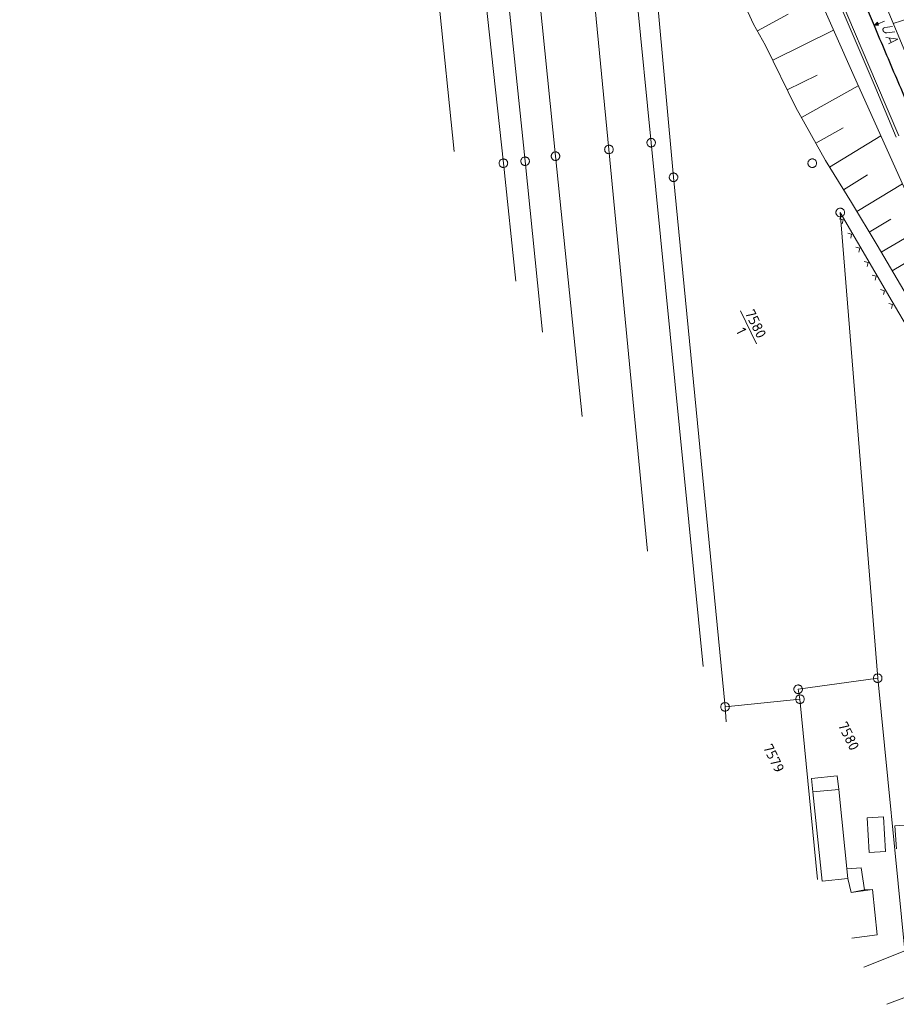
# Model space of a CAD drawing. Header units: metres. Extents: x 3425540 to 3446143, y 5432760 to 5444637.
# Tile 265 of 656: x 3440458 to 3440611, y 5438508 to 5438680. Entities that reach past the tile are written whole.
import ezdxf
from ezdxf.enums import TextEntityAlignment as Align

# ---------------------------------------------------------------- set-up
doc = ezdxf.new("R2010")
doc.units = ezdxf.units.M
for name, color, linetype, lineweight in [('B_Bestand', 9, 'Continuous', 18), ('B_Böschung', 9, 'Continuous', 18), ('B_Flurgrenzen', 9, 'Continuous', 18), ('B_Gleisachse', 9, 'Continuous', 25), ('Bestand Kabeltröge', 9, 'Continuous', 18)]:
    doc.layers.add(name, color=color, linetype=linetype, lineweight=lineweight)
doc.styles.get("Standard").update_dxf_attribs({"font": 'isocpeur.ttf'})

msp = doc.modelspace()

# ---------------------------------------------------------------- linework, layer by layer
at = {"layer": 'B_Bestand'}
for p, q in [((3440609.92, 5438676.94), (3440610.26, 5438676.14)), ((3440601.89, 5438645.21), (3440601.2, 5438645.39)), ((3440601.36, 5438646.51), (3440607.41, 5438636.14)), ((3440601.71, 5438644.53), (3440601.89, 5438645.21)), ((3440603.35, 5438642.7), (3440602.67, 5438642.88)), ((3440603.18, 5438642.01), (3440603.35, 5438642.7)), ((3440604.76, 5438640.3), (3440604.07, 5438640.48)), ((3440604.58, 5438639.61), (3440604.76, 5438640.3)), ((3440606.23, 5438637.78), (3440605.54, 5438637.96)), ((3440606.05, 5438637.1), (3440606.23, 5438637.78)), ((3440607.63, 5438635.38), (3440606.94, 5438635.56)), ((3440607.41, 5438636.14), (3440610.44, 5438630.96)), ((3440607.45, 5438634.7), (3440607.63, 5438635.38)), ((3440609.1, 5438632.87), (3440608.41, 5438633.05)), ((3440608.92, 5438632.19), (3440609.1, 5438632.87)), ((3440610.5, 5438630.47), (3440609.81, 5438630.65)), ((3440610.32, 5438629.79), (3440610.5, 5438630.47)), ((3440610.44, 5438630.96), (3440613.47, 5438625.78)), ((3440605.03, 5438532.23), (3440602.51, 5438532.08))]:
    msp.add_line(p, q, dxfattribs=at)
for points in [[(3440609.09, 5438679.88), (3440607.95, 5438679.4)], [(3440607.84, 5438679.66), (3440607.25, 5438679.1), (3440608.06, 5438679.14), (3440607.84, 5438679.66)], [(3440608, 5438679.18), (3440607.83, 5438679.59), (3440607.33, 5438679.14), (3440608, 5438679.18)], [(3440607.94, 5438679.22), (3440607.82, 5438679.51), (3440607.42, 5438679.18), (3440607.94, 5438679.22)], [(3440607.88, 5438679.27), (3440607.8, 5438679.44), (3440607.51, 5438679.21), (3440607.88, 5438679.27)], [(3440607.82, 5438679.3), (3440607.79, 5438679.37), (3440607.6, 5438679.25), (3440607.82, 5438679.3)], [(3440610.86, 5438678.01), (3440609.5, 5438677.81), (3440609.44, 5438677.82), (3440609.37, 5438677.82), (3440609.27, 5438677.84), (3440609.22, 5438677.86), (3440609.11, 5438677.91), (3440609.04, 5438677.94), (3440609, 5438677.98), (3440608.92, 5438678.06), (3440608.88, 5438678.1), (3440608.83, 5438678.2), (3440608.8, 5438678.3), (3440608.79, 5438678.39), (3440608.8, 5438678.45), (3440608.83, 5438678.55), (3440608.87, 5438678.61), (3440608.94, 5438678.67), (3440608.99, 5438678.69), (3440609.11, 5438678.73), (3440610.48, 5438678.92)], [(3440609.33, 5438677.02), (3440611.41, 5438676.72), (3440609.8, 5438675.91)], [(3440600.84, 5438548.28), (3440596.36, 5438547.82), (3440596.6, 5438545.46)], [(3440601.09, 5438545.92), (3440600.84, 5438548.28)], [(3440602.69, 5438530.36), (3440601.09, 5438545.92), (3440596.6, 5438545.46)], [(3440596.6, 5438545.46), (3440598.2, 5438529.9), (3440602.69, 5438530.36)], [(3440609.26, 5438535.09), (3440608.9, 5438541.12), (3440606.05, 5438540.95)], [(3440606.05, 5438540.95), (3440606.41, 5438534.92), (3440609.26, 5438535.09)], [(3440614.96, 5438539.87), (3440610.88, 5438539.54), (3440611.2, 5438535.57)], [(3440602.51, 5438532.08), (3440602.69, 5438530.36), (3440603.28, 5438527.94), (3440605.61, 5438528.38), (3440605.03, 5438532.23)], [(3440603.36, 5438519.95), (3440607.79, 5438520.53), (3440606.99, 5438528.45), (3440603.28, 5438527.94)], [(3440605.61, 5438528.38), (3440606.99, 5438528.45)]]:
    msp.add_lwpolyline(points, dxfattribs=at)
at = {"layer": 'B_Böschung'}
for p, q in [((3440622.2, 5438683.25), (3440610.6, 5438679.47)), ((3440586.91, 5438678.15), (3440592.28, 5438681.11)), ((3440589.59, 5438673.05), (3440600.21, 5438678.27)), ((3440592.13, 5438667.88), (3440597.33, 5438670.46)), ((3440594.61, 5438663.07), (3440604.51, 5438668.59)), ((3440597.1, 5438658.6), (3440601.85, 5438661.28)), ((3440599.51, 5438654.4), (3440608.43, 5438659.89)), ((3440601.94, 5438650.47), (3440606.14, 5438653.05)), ((3440604.23, 5438646.7), (3440612.21, 5438651.5)), ((3440606.41, 5438643.07), (3440610.2, 5438645.35)), ((3440608.5, 5438639.58), (3440615.75, 5438643.84)), ((3440610.41, 5438636.33), (3440613.86, 5438638.36))]:
    msp.add_line(p, q, dxfattribs=at)
for points in [[(3440542.45, 5438839.35), (3440552.73, 5438817.41), (3440576.9, 5438760.3), (3440594.4, 5438718.44), (3440614.64, 5438669.75), (3440635.02, 5438622.12)], [(3440642.6, 5438580.68), (3440639.83, 5438588.6), (3440638.01, 5438592.73), (3440636.95, 5438595.51), (3440635.7, 5438598.1), (3440634.07, 5438601.46), (3440632.63, 5438604.53), (3440630.43, 5438609.34), (3440628.71, 5438613.33), (3440624.87, 5438622.35), (3440621.8, 5438629.46), (3440616.9, 5438641.36), (3440612.97, 5438649.81), (3440603.77, 5438670.22), (3440597.15, 5438685.2), (3440589.58, 5438702.15), (3440573.75, 5438738.96), (3440567.03, 5438755.19), (3440557.82, 5438777.47), (3440543.06, 5438813.48), (3440538.45, 5438824.33), (3440533.9, 5438835.75)], [(3440642.42, 5438580.93), (3440634.66, 5438593.93), (3440632.26, 5438598.16), (3440629.74, 5438602.14), (3440627.21, 5438606.05), (3440623.12, 5438613.08), (3440619.09, 5438621.03), (3440614.17, 5438629.92), (3440607.8, 5438640.78), (3440603.32, 5438648.22), (3440598.8, 5438655.55), (3440593.63, 5438664.83), (3440588.33, 5438675.62), (3440586.26, 5438679.32), (3440581.4, 5438689.92)]]:
    msp.add_lwpolyline(points, dxfattribs=at)
at = {"layer": 'B_Flurgrenzen'}
for p, q in [((3440561.03, 5438657.49), (3440554.11, 5438728.27)), ((3440561.36, 5438729.25), (3440568.4, 5438658.67)), ((3440534.95, 5438726.19), (3440542.63, 5438655.09)), ((3440546.41, 5438655.44), (3440538.95, 5438726.98)), ((3440544.47, 5438727.52), (3440551.71, 5438656.32)), ((3440572.29, 5438652.64), (3440565.86, 5438723.05)), ((3440534.06, 5438657.14), (3440528.11, 5438715.65)), ((3440567.74, 5438587.45), (3440561.03, 5438657.49)), ((3440568.4, 5438658.67), (3440577.49, 5438567.34)), ((3440551.71, 5438656.32), (3440556.37, 5438610.93)), ((3440542.63, 5438655.09), (3440544.79, 5438634.51)), ((3440549.45, 5438625.64), (3440546.41, 5438655.44)), ((3440581.28, 5438560.3), (3440572.29, 5438652.64)), ((3440601.36, 5438646.51), (3440607.89, 5438565.3)), ((3440583.96, 5438629.35), (3440586.77, 5438623.61)), ((3440607.89, 5438565.3), (3440594.02, 5438563.37)), ((3440607.89, 5438565.3), (3440612.65, 5438517.76)), ((3440594.02, 5438563.37), (3440594.34, 5438561.64)), ((3440594.34, 5438561.64), (3440581.28, 5438560.3)), ((3440597.38, 5438530.22), (3440594.34, 5438561.64)), ((3440581.49, 5438557.7), (3440581.28, 5438560.3)), ((3440612.65, 5438517.76), (3440605.5, 5438514.94)), ((3440615.79, 5438510.82), (3440609.51, 5438508.44))]:
    msp.add_line(p, q, dxfattribs=at)
for points in [[(3440569.15, 5438658.67), (3440569.14, 5438658.76), (3440569.12, 5438658.85), (3440569.09, 5438658.95), (3440569.05, 5438659.03), (3440569, 5438659.11), (3440568.94, 5438659.18), (3440568.87, 5438659.25), (3440568.8, 5438659.3), (3440568.72, 5438659.35), (3440568.63, 5438659.38), (3440568.54, 5438659.4), (3440568.44, 5438659.41), (3440568.35, 5438659.41), (3440568.25, 5438659.4), (3440568.17, 5438659.38), (3440568.08, 5438659.35), (3440567.99, 5438659.3), (3440567.92, 5438659.25), (3440567.85, 5438659.18), (3440567.79, 5438659.11), (3440567.74, 5438659.03), (3440567.7, 5438658.95), (3440567.67, 5438658.85), (3440567.65, 5438658.76), (3440567.65, 5438658.67), (3440567.65, 5438658.57), (3440567.67, 5438658.49), (3440567.7, 5438658.39), (3440567.74, 5438658.31), (3440567.79, 5438658.23), (3440567.85, 5438658.15), (3440567.92, 5438658.09), (3440567.99, 5438658.04), (3440568.08, 5438657.99), (3440568.17, 5438657.96), (3440568.25, 5438657.94), (3440568.35, 5438657.92), (3440568.44, 5438657.92), (3440568.54, 5438657.94), (3440568.63, 5438657.96), (3440568.72, 5438657.99), (3440568.8, 5438658.04), (3440568.87, 5438658.09), (3440568.94, 5438658.15), (3440569, 5438658.23), (3440569.05, 5438658.31), (3440569.09, 5438658.39), (3440569.12, 5438658.49), (3440569.14, 5438658.57), (3440569.15, 5438658.67)], [(3440561.78, 5438657.49), (3440561.78, 5438657.59), (3440561.76, 5438657.68), (3440561.73, 5438657.77), (3440561.69, 5438657.85), (3440561.63, 5438657.93), (3440561.58, 5438658.01), (3440561.51, 5438658.07), (3440561.43, 5438658.13), (3440561.35, 5438658.17), (3440561.26, 5438658.2), (3440561.17, 5438658.23), (3440561.08, 5438658.24), (3440560.99, 5438658.24), (3440560.89, 5438658.23), (3440560.8, 5438658.2), (3440560.71, 5438658.17), (3440560.63, 5438658.13), (3440560.55, 5438658.07), (3440560.49, 5438658.01), (3440560.43, 5438657.93), (3440560.38, 5438657.85), (3440560.34, 5438657.77), (3440560.31, 5438657.68), (3440560.29, 5438657.59), (3440560.28, 5438657.49), (3440560.29, 5438657.4), (3440560.31, 5438657.31), (3440560.34, 5438657.22), (3440560.38, 5438657.13), (3440560.43, 5438657.06), (3440560.49, 5438656.98), (3440560.55, 5438656.92), (3440560.63, 5438656.86), (3440560.71, 5438656.82), (3440560.8, 5438656.79), (3440560.89, 5438656.76), (3440560.99, 5438656.75), (3440561.08, 5438656.75), (3440561.17, 5438656.76), (3440561.26, 5438656.79), (3440561.35, 5438656.82), (3440561.43, 5438656.86), (3440561.51, 5438656.92), (3440561.58, 5438656.98), (3440561.63, 5438657.06), (3440561.69, 5438657.13), (3440561.73, 5438657.22), (3440561.76, 5438657.31), (3440561.78, 5438657.4), (3440561.78, 5438657.49)], [(3440543.38, 5438655.09), (3440543.37, 5438655.18), (3440543.35, 5438655.27), (3440543.33, 5438655.37), (3440543.28, 5438655.45), (3440543.23, 5438655.53), (3440543.17, 5438655.6), (3440543.11, 5438655.67), (3440543.03, 5438655.72), (3440542.95, 5438655.77), (3440542.86, 5438655.8), (3440542.77, 5438655.82), (3440542.68, 5438655.83), (3440542.58, 5438655.83), (3440542.49, 5438655.82), (3440542.4, 5438655.8), (3440542.31, 5438655.77), (3440542.23, 5438655.72), (3440542.15, 5438655.67), (3440542.09, 5438655.6), (3440542.03, 5438655.53), (3440541.97, 5438655.45), (3440541.93, 5438655.37), (3440541.9, 5438655.27), (3440541.88, 5438655.18), (3440541.88, 5438655.09), (3440541.88, 5438655), (3440541.9, 5438654.91), (3440541.93, 5438654.81), (3440541.97, 5438654.73), (3440542.03, 5438654.65), (3440542.09, 5438654.58), (3440542.15, 5438654.51), (3440542.23, 5438654.46), (3440542.31, 5438654.41), (3440542.4, 5438654.38), (3440542.49, 5438654.36), (3440542.58, 5438654.35), (3440542.68, 5438654.35), (3440542.77, 5438654.36), (3440542.86, 5438654.38), (3440542.95, 5438654.41), (3440543.03, 5438654.46), (3440543.11, 5438654.51), (3440543.17, 5438654.58), (3440543.23, 5438654.65), (3440543.28, 5438654.73), (3440543.33, 5438654.81), (3440543.35, 5438654.91), (3440543.37, 5438655), (3440543.38, 5438655.09)], [(3440547.16, 5438655.44), (3440547.16, 5438655.53), (3440547.14, 5438655.62), (3440547.11, 5438655.72), (3440547.07, 5438655.8), (3440547.02, 5438655.88), (3440546.96, 5438655.95), (3440546.89, 5438656.02), (3440546.82, 5438656.07), (3440546.73, 5438656.12), (3440546.64, 5438656.15), (3440546.56, 5438656.17), (3440546.46, 5438656.18), (3440546.37, 5438656.18), (3440546.27, 5438656.17), (3440546.18, 5438656.15), (3440546.1, 5438656.12), (3440546.01, 5438656.07), (3440545.94, 5438656.02), (3440545.87, 5438655.95), (3440545.81, 5438655.88), (3440545.76, 5438655.8), (3440545.72, 5438655.72), (3440545.69, 5438655.62), (3440545.67, 5438655.53), (3440545.66, 5438655.44), (3440545.67, 5438655.35), (3440545.69, 5438655.26), (3440545.72, 5438655.16), (3440545.76, 5438655.08), (3440545.81, 5438655), (3440545.87, 5438654.93), (3440545.94, 5438654.86), (3440546.01, 5438654.81), (3440546.1, 5438654.76), (3440546.18, 5438654.73), (3440546.27, 5438654.71), (3440546.37, 5438654.7), (3440546.46, 5438654.7), (3440546.56, 5438654.71), (3440546.64, 5438654.73), (3440546.73, 5438654.76), (3440546.82, 5438654.81), (3440546.89, 5438654.86), (3440546.96, 5438654.93), (3440547.02, 5438655), (3440547.07, 5438655.08), (3440547.11, 5438655.16), (3440547.14, 5438655.26), (3440547.16, 5438655.35), (3440547.16, 5438655.44)], [(3440552.46, 5438656.32), (3440552.46, 5438656.42), (3440552.44, 5438656.5), (3440552.41, 5438656.6), (3440552.37, 5438656.68), (3440552.32, 5438656.76), (3440552.26, 5438656.84), (3440552.19, 5438656.9), (3440552.12, 5438656.95), (3440552.03, 5438657), (3440551.94, 5438657.03), (3440551.86, 5438657.05), (3440551.76, 5438657.07), (3440551.67, 5438657.07), (3440551.57, 5438657.05), (3440551.48, 5438657.03), (3440551.39, 5438657), (3440551.31, 5438656.95), (3440551.24, 5438656.9), (3440551.17, 5438656.84), (3440551.11, 5438656.76), (3440551.06, 5438656.68), (3440551.02, 5438656.6), (3440550.99, 5438656.5), (3440550.97, 5438656.42), (3440550.96, 5438656.32), (3440550.97, 5438656.23), (3440550.99, 5438656.14), (3440551.02, 5438656.04), (3440551.06, 5438655.96), (3440551.11, 5438655.88), (3440551.17, 5438655.81), (3440551.24, 5438655.74), (3440551.31, 5438655.69), (3440551.39, 5438655.64), (3440551.48, 5438655.61), (3440551.57, 5438655.59), (3440551.67, 5438655.58), (3440551.76, 5438655.58), (3440551.86, 5438655.59), (3440551.94, 5438655.61), (3440552.03, 5438655.64), (3440552.12, 5438655.69), (3440552.19, 5438655.74), (3440552.26, 5438655.81), (3440552.32, 5438655.88), (3440552.37, 5438655.96), (3440552.41, 5438656.04), (3440552.44, 5438656.14), (3440552.46, 5438656.23), (3440552.46, 5438656.32)], [(3440597.24, 5438655.1), (3440597.23, 5438655.19), (3440597.21, 5438655.28), (3440597.18, 5438655.37), (3440597.14, 5438655.46), (3440597.09, 5438655.53), (3440597.03, 5438655.61), (3440596.97, 5438655.67), (3440596.89, 5438655.73), (3440596.81, 5438655.77), (3440596.72, 5438655.8), (3440596.63, 5438655.83), (3440596.53, 5438655.84), (3440596.44, 5438655.84), (3440596.35, 5438655.83), (3440596.26, 5438655.8), (3440596.17, 5438655.77), (3440596.09, 5438655.73), (3440596.01, 5438655.67), (3440595.94, 5438655.61), (3440595.89, 5438655.53), (3440595.83, 5438655.46), (3440595.79, 5438655.37), (3440595.76, 5438655.28), (3440595.74, 5438655.19), (3440595.74, 5438655.1), (3440595.74, 5438655), (3440595.76, 5438654.91), (3440595.79, 5438654.82), (3440595.83, 5438654.74), (3440595.89, 5438654.66), (3440595.94, 5438654.58), (3440596.01, 5438654.52), (3440596.09, 5438654.46), (3440596.17, 5438654.42), (3440596.26, 5438654.39), (3440596.35, 5438654.36), (3440596.44, 5438654.35), (3440596.53, 5438654.35), (3440596.63, 5438654.36), (3440596.72, 5438654.39), (3440596.81, 5438654.42), (3440596.89, 5438654.46), (3440596.97, 5438654.52), (3440597.03, 5438654.58), (3440597.09, 5438654.66), (3440597.14, 5438654.74), (3440597.18, 5438654.82), (3440597.21, 5438654.91), (3440597.23, 5438655), (3440597.24, 5438655.1)], [(3440573.04, 5438652.64), (3440573.04, 5438652.74), (3440573.02, 5438652.83), (3440572.99, 5438652.92), (3440572.95, 5438653), (3440572.89, 5438653.08), (3440572.83, 5438653.16), (3440572.77, 5438653.22), (3440572.69, 5438653.27), (3440572.61, 5438653.32), (3440572.52, 5438653.35), (3440572.43, 5438653.37), (3440572.34, 5438653.39), (3440572.24, 5438653.39), (3440572.15, 5438653.37), (3440572.06, 5438653.35), (3440571.97, 5438653.32), (3440571.89, 5438653.27), (3440571.81, 5438653.22), (3440571.75, 5438653.16), (3440571.69, 5438653.08), (3440571.64, 5438653), (3440571.59, 5438652.92), (3440571.57, 5438652.83), (3440571.55, 5438652.74), (3440571.54, 5438652.64), (3440571.55, 5438652.55), (3440571.57, 5438652.46), (3440571.59, 5438652.36), (3440571.64, 5438652.28), (3440571.69, 5438652.21), (3440571.75, 5438652.13), (3440571.81, 5438652.06), (3440571.89, 5438652.01), (3440571.97, 5438651.96), (3440572.06, 5438651.93), (3440572.15, 5438651.91), (3440572.24, 5438651.9), (3440572.34, 5438651.9), (3440572.43, 5438651.91), (3440572.52, 5438651.93), (3440572.61, 5438651.96), (3440572.69, 5438652.01), (3440572.77, 5438652.06), (3440572.83, 5438652.13), (3440572.89, 5438652.21), (3440572.95, 5438652.28), (3440572.99, 5438652.36), (3440573.02, 5438652.46), (3440573.04, 5438652.55), (3440573.04, 5438652.64)], [(3440602.11, 5438646.51), (3440602.11, 5438646.6), (3440602.09, 5438646.69), (3440602.06, 5438646.78), (3440602.02, 5438646.87), (3440601.96, 5438646.94), (3440601.91, 5438647.02), (3440601.84, 5438647.09), (3440601.76, 5438647.14), (3440601.68, 5438647.19), (3440601.59, 5438647.22), (3440601.5, 5438647.24), (3440601.41, 5438647.25), (3440601.32, 5438647.25), (3440601.22, 5438647.24), (3440601.13, 5438647.22), (3440601.04, 5438647.19), (3440600.96, 5438647.14), (3440600.88, 5438647.09), (3440600.82, 5438647.02), (3440600.76, 5438646.94), (3440600.71, 5438646.87), (3440600.67, 5438646.78), (3440600.64, 5438646.69), (3440600.62, 5438646.6), (3440600.61, 5438646.51), (3440600.62, 5438646.41), (3440600.64, 5438646.32), (3440600.67, 5438646.23), (3440600.71, 5438646.15), (3440600.76, 5438646.07), (3440600.82, 5438645.99), (3440600.88, 5438645.93), (3440600.96, 5438645.87), (3440601.04, 5438645.83), (3440601.13, 5438645.8), (3440601.22, 5438645.77), (3440601.32, 5438645.76), (3440601.41, 5438645.76), (3440601.5, 5438645.77), (3440601.59, 5438645.8), (3440601.68, 5438645.83), (3440601.76, 5438645.87), (3440601.84, 5438645.93), (3440601.91, 5438645.99), (3440601.96, 5438646.07), (3440602.02, 5438646.15), (3440602.06, 5438646.23), (3440602.09, 5438646.32), (3440602.11, 5438646.41), (3440602.11, 5438646.51)], [(3440608.64, 5438565.3), (3440608.63, 5438565.39), (3440608.62, 5438565.48), (3440608.59, 5438565.57), (3440608.55, 5438565.66), (3440608.49, 5438565.73), (3440608.43, 5438565.81), (3440608.37, 5438565.88), (3440608.29, 5438565.93), (3440608.21, 5438565.98), (3440608.12, 5438566.01), (3440608.03, 5438566.03), (3440607.94, 5438566.04), (3440607.84, 5438566.04), (3440607.75, 5438566.03), (3440607.66, 5438566.01), (3440607.57, 5438565.98), (3440607.49, 5438565.93), (3440607.41, 5438565.88), (3440607.35, 5438565.81), (3440607.29, 5438565.73), (3440607.23, 5438565.66), (3440607.19, 5438565.57), (3440607.16, 5438565.48), (3440607.15, 5438565.39), (3440607.14, 5438565.3), (3440607.15, 5438565.2), (3440607.16, 5438565.11), (3440607.19, 5438565.02), (3440607.23, 5438564.94), (3440607.29, 5438564.86), (3440607.35, 5438564.78), (3440607.41, 5438564.72), (3440607.49, 5438564.66), (3440607.57, 5438564.62), (3440607.66, 5438564.59), (3440607.75, 5438564.56), (3440607.84, 5438564.55), (3440607.94, 5438564.55), (3440608.03, 5438564.56), (3440608.12, 5438564.59), (3440608.21, 5438564.62), (3440608.29, 5438564.66), (3440608.37, 5438564.72), (3440608.43, 5438564.78), (3440608.49, 5438564.86), (3440608.55, 5438564.94), (3440608.59, 5438565.02), (3440608.62, 5438565.11), (3440608.63, 5438565.2), (3440608.64, 5438565.3)], [(3440594.77, 5438563.37), (3440594.76, 5438563.47), (3440594.75, 5438563.55), (3440594.72, 5438563.65), (3440594.68, 5438563.73), (3440594.62, 5438563.81), (3440594.56, 5438563.89), (3440594.5, 5438563.95), (3440594.42, 5438564), (3440594.34, 5438564.05), (3440594.25, 5438564.08), (3440594.16, 5438564.1), (3440594.07, 5438564.12), (3440593.97, 5438564.12), (3440593.88, 5438564.1), (3440593.79, 5438564.08), (3440593.7, 5438564.05), (3440593.62, 5438564), (3440593.54, 5438563.95), (3440593.48, 5438563.89), (3440593.42, 5438563.81), (3440593.36, 5438563.73), (3440593.32, 5438563.65), (3440593.29, 5438563.55), (3440593.28, 5438563.47), (3440593.27, 5438563.37), (3440593.28, 5438563.28), (3440593.29, 5438563.19), (3440593.32, 5438563.09), (3440593.36, 5438563.01), (3440593.42, 5438562.93), (3440593.48, 5438562.86), (3440593.54, 5438562.79), (3440593.62, 5438562.74), (3440593.7, 5438562.69), (3440593.79, 5438562.66), (3440593.88, 5438562.64), (3440593.97, 5438562.63), (3440594.07, 5438562.63), (3440594.16, 5438562.64), (3440594.25, 5438562.66), (3440594.34, 5438562.69), (3440594.42, 5438562.74), (3440594.5, 5438562.79), (3440594.56, 5438562.86), (3440594.62, 5438562.93), (3440594.68, 5438563.01), (3440594.72, 5438563.09), (3440594.75, 5438563.19), (3440594.76, 5438563.28), (3440594.77, 5438563.37)], [(3440595.09, 5438561.64), (3440595.09, 5438561.73), (3440595.07, 5438561.82), (3440595.04, 5438561.92), (3440595, 5438562), (3440594.95, 5438562.08), (3440594.89, 5438562.15), (3440594.82, 5438562.22), (3440594.75, 5438562.27), (3440594.66, 5438562.32), (3440594.57, 5438562.35), (3440594.49, 5438562.37), (3440594.39, 5438562.38), (3440594.3, 5438562.38), (3440594.2, 5438562.37), (3440594.11, 5438562.35), (3440594.03, 5438562.32), (3440593.94, 5438562.27), (3440593.87, 5438562.22), (3440593.8, 5438562.15), (3440593.74, 5438562.08), (3440593.69, 5438562), (3440593.65, 5438561.92), (3440593.62, 5438561.82), (3440593.6, 5438561.73), (3440593.59, 5438561.64), (3440593.6, 5438561.54), (3440593.62, 5438561.46), (3440593.65, 5438561.36), (3440593.69, 5438561.28), (3440593.74, 5438561.2), (3440593.8, 5438561.12), (3440593.87, 5438561.06), (3440593.94, 5438561.01), (3440594.03, 5438560.96), (3440594.11, 5438560.93), (3440594.2, 5438560.91), (3440594.3, 5438560.89), (3440594.39, 5438560.89), (3440594.49, 5438560.91), (3440594.57, 5438560.93), (3440594.66, 5438560.96), (3440594.75, 5438561.01), (3440594.82, 5438561.06), (3440594.89, 5438561.12), (3440594.95, 5438561.2), (3440595, 5438561.28), (3440595.04, 5438561.36), (3440595.07, 5438561.46), (3440595.09, 5438561.54), (3440595.09, 5438561.64)], [(3440582.03, 5438560.3), (3440582.02, 5438560.39), (3440582, 5438560.48), (3440581.97, 5438560.58), (3440581.93, 5438560.66), (3440581.88, 5438560.74), (3440581.82, 5438560.81), (3440581.75, 5438560.88), (3440581.68, 5438560.93), (3440581.6, 5438560.98), (3440581.51, 5438561.01), (3440581.42, 5438561.03), (3440581.32, 5438561.04), (3440581.23, 5438561.04), (3440581.13, 5438561.03), (3440581.05, 5438561.01), (3440580.96, 5438560.98), (3440580.87, 5438560.93), (3440580.8, 5438560.88), (3440580.73, 5438560.81), (3440580.67, 5438560.74), (3440580.62, 5438560.66), (3440580.58, 5438560.58), (3440580.55, 5438560.48), (3440580.53, 5438560.39), (3440580.53, 5438560.3), (3440580.53, 5438560.21), (3440580.55, 5438560.12), (3440580.58, 5438560.02), (3440580.62, 5438559.94), (3440580.67, 5438559.86), (3440580.73, 5438559.79), (3440580.8, 5438559.72), (3440580.87, 5438559.67), (3440580.96, 5438559.62), (3440581.05, 5438559.59), (3440581.13, 5438559.57), (3440581.23, 5438559.56), (3440581.32, 5438559.56), (3440581.42, 5438559.57), (3440581.51, 5438559.59), (3440581.6, 5438559.62), (3440581.68, 5438559.67), (3440581.75, 5438559.72), (3440581.82, 5438559.79), (3440581.88, 5438559.86), (3440581.93, 5438559.94), (3440581.97, 5438560.02), (3440582, 5438560.12), (3440582.02, 5438560.21), (3440582.03, 5438560.3)]]:
    msp.add_lwpolyline(points, dxfattribs=at)
at = {"layer": 'B_Gleisachse'}
msp.add_line((3440458.29, 5439029.11), (3440607.25, 5438679.1), dxfattribs=at)
msp.add_open_spline([(3440607.25, 5438679.1), (3440607.9, 5438677.57), (3440608.55, 5438676.03), (3440609.21, 5438674.5), (3440610.51, 5438671.43), (3440611.82, 5438668.37), (3440613.13, 5438665.3), (3440614.44, 5438662.23), (3440615.75, 5438659.17), (3440617.07, 5438656.11), (3440618.38, 5438653.04), (3440619.71, 5438649.98), (3440621.03, 5438646.92), (3440622.36, 5438643.86), (3440623.69, 5438640.81), (3440625.03, 5438637.75), (3440626.37, 5438634.7), (3440627.72, 5438631.65), (3440629.08, 5438628.61), (3440630.44, 5438625.56), (3440631.81, 5438622.52), (3440633.19, 5438619.48), (3440634.56, 5438616.45), (3440635.96, 5438613.42), (3440637.36, 5438610.39), (3440638.76, 5438607.37), (3440640.18, 5438604.35), (3440641.61, 5438601.34), (3440643.04, 5438598.32), (3440644.48, 5438595.32), (3440645.94, 5438592.32), (3440647.4, 5438589.32), (3440648.88, 5438586.33), (3440650.38, 5438583.35), (3440651.87, 5438580.37), (3440653.39, 5438577.4), (3440654.92, 5438574.44), (3440656.45, 5438571.48), (3440658, 5438568.53), (3440659.57, 5438565.59), (3440661.14, 5438562.64), (3440662.73, 5438559.71), (3440664.35, 5438556.8), (3440665.97, 5438553.88), (3440667.59, 5438550.97), (3440669.27, 5438548.09), (3440670.1, 5438546.64), (3440670.94, 5438545.2), (3440671.77, 5438543.76)], degree=3, knots=[0, 0, 0, 0, 0.033325, 0.033325, 0.033325, 0.099991, 0.099991, 0.099991, 0.166657, 0.166657, 0.166657, 0.233326, 0.233326, 0.233326, 0.299993, 0.299993, 0.299993, 0.366661, 0.366661, 0.366661, 0.433329, 0.433329, 0.433329, 0.499999, 0.499999, 0.499999, 0.566668, 0.566668, 0.566668, 0.633342, 0.633342, 0.633342, 0.700008, 0.700008, 0.700008, 0.766676, 0.766676, 0.766676, 0.833344, 0.833344, 0.833344, 0.900014, 0.900014, 0.900014, 0.966676, 0.966676, 0.966676, 1, 1, 1, 1], dxfattribs=at)
at = {"layer": 'Bestand Kabeltröge'}
for p, q in [((3440578.29, 5438736.89), (3440607.25, 5438668.8)), ((3440578.75, 5438737.09), (3440607.71, 5438669)), ((3440607.25, 5438668.8), (3440611.14, 5438659.64)), ((3440607.71, 5438669), (3440611.6, 5438659.84))]:
    msp.add_line(p, q, dxfattribs=at)

# ---------------------------------------------------------------- texts
at = {"layer": 'B_Flurgrenzen'}
msp.add_text('7580', height=1.8, rotation=296.1, dxfattribs=at).set_placement((3440585.81, 5438626.7), align=Align.CENTER)
msp.add_text('1', height=1.8, rotation=296.1, dxfattribs=at).set_placement((3440584.91, 5438626.26), align=Align.TOP_CENTER)
for s, p in [('7580', (3440602.82, 5438555.22)), ('7579', (3440589.77, 5438551.34))]:
    msp.add_text(s, height=1.8, rotation=296.1, dxfattribs=at).set_placement(p, align=Align.MIDDLE)

doc.saveas('drawing.dxf')
